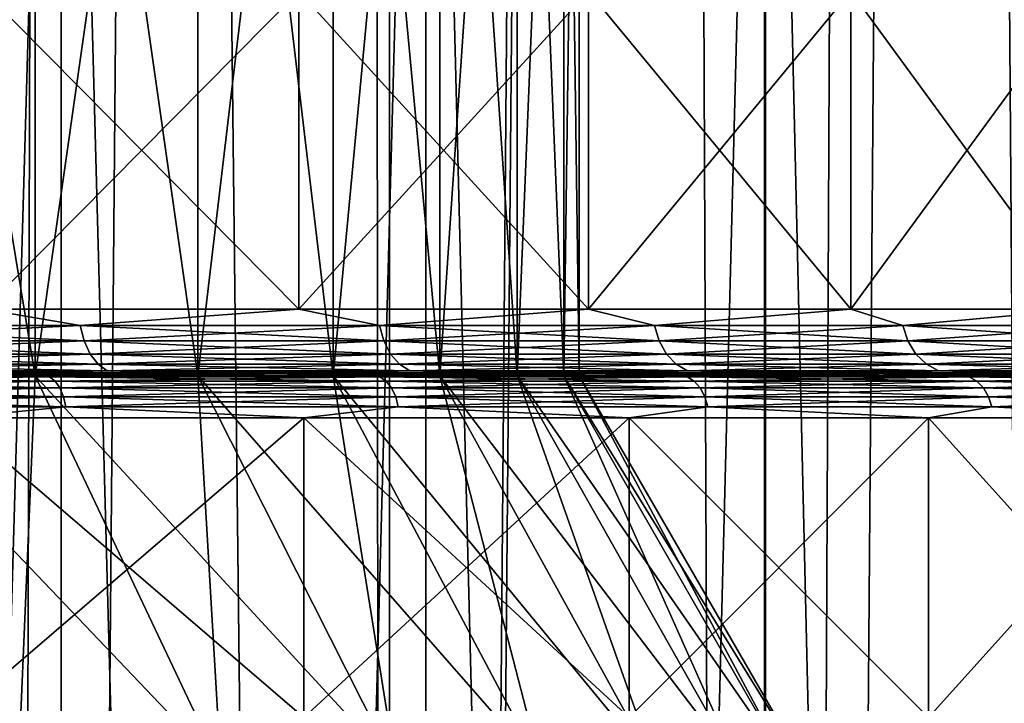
# Model space of a CAD drawing. Header units: metres. Extents: x -24 to 24, y -69 to 184.
# Tile 264 of 656: x 11.62 to 16.25, y -4.84 to -1.63. Entities that reach past the tile are written whole.
import ezdxf

# ---------------------------------------------------------------- set-up
doc = ezdxf.new("R2010")
doc.units = ezdxf.units.M
for name, color, linetype in [('10', 7, 'CONTINUOUS'), ('11', 7, 'CONTINUOUS'), ('110', 7, 'CONTINUOUS'), ('111', 7, 'CONTINUOUS'), ('155', 7, 'CONTINUOUS'), ('157', 7, 'CONTINUOUS'), ('16', 7, 'CONTINUOUS'), ('17', 7, 'CONTINUOUS'), ('20', 7, 'CONTINUOUS'), ('22', 7, 'CONTINUOUS'), ('367', 7, 'CONTINUOUS'), ('369', 7, 'CONTINUOUS'), ('3982', 7, 'CONTINUOUS'), ('3985', 7, 'CONTINUOUS'), ('560', 2, 'CONTINUOUS'), ('569', 2, 'CONTINUOUS'), ('64', 7, 'CONTINUOUS'), ('65', 7, 'CONTINUOUS')]:
    doc.layers.add(name, color=color, linetype=linetype)

msp = doc.modelspace()

# ---------------------------------------------------------------- linework, layer by layer
at = {"layer": '10'}
for points in [[(11.695879, 2.054249, 8.140572), (10.812327, -3.3, 9.282031), (10.812303, 2.054249, 9.282058)], [(11.695898, -3.3, 8.140545), (10.812327, -3.3, 9.282031), (11.695879, 2.054249, 8.140572)], [(12.459439, 2.054249, 6.915553), (11.695898, -3.3, 8.140545), (11.695879, 2.054249, 8.140572)], [(12.459392, -3.3, 6.915639), (11.695898, -3.3, 8.140545), (12.459439, 2.054249, 6.915553)], [(13.095149, 2.054249, 5.619571), (12.459392, -3.3, 6.915639), (12.459439, 2.054249, 6.915553)], [(13.095232, -3.3, 5.619378), (12.459392, -3.3, 6.915639), (13.095149, 2.054249, 5.619571)], [(13.596484, 2.054249, 4.265925), (13.095232, -3.3, 5.619378), (13.095149, 2.054249, 5.619571)], [(13.5964, -3.3, 4.266194), (13.095232, -3.3, 5.619378), (13.596484, 2.054249, 4.265925)], [(13.958302, 2.054249, 2.868504), (13.5964, -3.3, 4.266194), (13.596484, 2.054249, 4.265925)], [(13.958352, -3.3, 2.868259), (13.5964, -3.3, 4.266194), (13.958302, 2.054249, 2.868504)], [(14.176888, 2.054249, 1.441649), (13.958352, -3.3, 2.868259), (13.958302, 2.054249, 2.868504)], [(14.176874, -3.3, 1.441784), (13.958352, -3.3, 2.868259), (14.176888, 2.054249, 1.441649)], [(14.25, 2.054249), (14.176874, -3.3, 1.441784), (14.176888, 2.054249, 1.441649)], [(14.25, -3.3), (14.176874, -3.3, 1.441784), (14.25, 2.054249)]]:
    msp.add_3dface(points, dxfattribs=at)
at = {"layer": '11'}
for points in [[(11.695898, -3.3, -8.140545), (10.812303, 2.054249, -9.282058), (10.812327, -3.3, -9.282031)], [(11.695879, 2.054249, -8.140572), (10.812303, 2.054249, -9.282058), (11.695898, -3.3, -8.140545)], [(12.459392, -3.3, -6.915639), (11.695879, 2.054249, -8.140572), (11.695898, -3.3, -8.140545)], [(12.459439, 2.054249, -6.915553), (11.695879, 2.054249, -8.140572), (12.459392, -3.3, -6.915639)], [(13.095232, -3.3, -5.619378), (12.459439, 2.054249, -6.915553), (12.459392, -3.3, -6.915639)], [(13.095149, 2.054249, -5.619571), (12.459439, 2.054249, -6.915553), (13.095232, -3.3, -5.619378)], [(13.5964, -3.3, -4.266194), (13.095149, 2.054249, -5.619571), (13.095232, -3.3, -5.619378)], [(13.596484, 2.054249, -4.265925), (13.095149, 2.054249, -5.619571), (13.5964, -3.3, -4.266194)], [(13.958352, -3.3, -2.868259), (13.596484, 2.054249, -4.265925), (13.5964, -3.3, -4.266194)], [(13.958302, 2.054249, -2.868504), (13.596484, 2.054249, -4.265925), (13.958352, -3.3, -2.868259)], [(14.176874, -3.3, -1.441784), (13.958302, 2.054249, -2.868504), (13.958352, -3.3, -2.868259)], [(14.176888, 2.054249, -1.441649), (13.958302, 2.054249, -2.868504), (14.176874, -3.3, -1.441784)], [(14.25, -3.3), (14.176888, 2.054249, -1.441649), (14.176874, -3.3, -1.441784)], [(14.25, -3.3), (14.25, 2.054249), (14.176888, 2.054249, -1.441649)]]:
    msp.add_3dface(points, dxfattribs=at)
at = {"layer": '110'}
for points in [[(11.213924, -3.29827, -18.111109), (11.763285, -3.305403, -17.820615), (10.118502, -3.305403, -18.803327)], [(11.763285, -3.305403, -17.820615), (10.141202, -3.325563, -18.845511), (10.118502, -3.305403, -18.803327)], [(11.789675, -3.325563, -17.860595), (10.141202, -3.325563, -18.845511), (11.763285, -3.305403, -17.820615)], [(11.789675, -3.325563, -17.860595), (10.160675, -3.357385, -18.881697), (10.141202, -3.325563, -18.845511)], [(11.812313, -3.357385, -17.894889), (10.160675, -3.357385, -18.881697), (11.789675, -3.325563, -17.860595)], [(11.213924, -3.29827, -18.111109), (12.83717, -3.29827, -16.999159), (11.763285, -3.305403, -17.820615)], [(12.83717, -3.29827, -16.999159), (13.313357, -3.305403, -16.694421), (11.763285, -3.305403, -17.820615)], [(13.313357, -3.305403, -16.694421), (11.789675, -3.325563, -17.860595), (11.763285, -3.305403, -17.820615)], [(13.343225, -3.325563, -16.731875), (11.789675, -3.325563, -17.860595), (13.313357, -3.305403, -16.694421)], [(13.343225, -3.325563, -16.731875), (11.812313, -3.357385, -17.894889), (11.789675, -3.325563, -17.860595)], [(13.368846, -3.357385, -16.764002), (11.812313, -3.357385, -17.894889), (13.343225, -3.325563, -16.731875)], [(12.83717, -3.29827, -16.999159), (14.350893, -3.29827, -15.74218), (13.313357, -3.305403, -16.694421)], [(14.350893, -3.29827, -15.74218), (14.756238, -3.305403, -15.433815), (13.313357, -3.305403, -16.694421)], [(14.756238, -3.305403, -15.433815), (13.343225, -3.325563, -16.731875), (13.313357, -3.305403, -16.694421)], [(14.789343, -3.325563, -15.46844), (13.343225, -3.325563, -16.731875), (14.756238, -3.305403, -15.433815)], [(14.789343, -3.325563, -15.46844), (13.368846, -3.357385, -16.764002), (13.343225, -3.325563, -16.731875)], [(14.81774, -3.357385, -15.498141), (13.368846, -3.357385, -16.764002), (14.789343, -3.325563, -15.46844)], [(14.350893, -3.29827, -15.74218), (15.742179, -3.29827, -14.350894), (14.756238, -3.305403, -15.433815)], [(15.742179, -3.29827, -14.350894), (16.08031, -3.305403, -14.048944), (14.756238, -3.305403, -15.433815)], [(16.08031, -3.305403, -14.048944), (14.789343, -3.325563, -15.46844), (14.756238, -3.305403, -15.433815)], [(16.116385, -3.325563, -14.080462), (14.789343, -3.325563, -15.46844), (16.08031, -3.305403, -14.048944)], [(16.116385, -3.325563, -14.080462), (14.81774, -3.357385, -15.498141), (14.789343, -3.325563, -15.46844)], [(16.147331, -3.357385, -14.107498), (14.81774, -3.357385, -15.498141), (16.116385, -3.325563, -14.080462)], [(15.742179, -3.29827, -14.350894), (16.999159, -3.29827, -12.83717), (16.08031, -3.305403, -14.048944)], [(16.999159, -3.29827, -12.83717), (17.274913, -3.305403, -12.550959), (16.08031, -3.305403, -14.048944)], [(17.274913, -3.305403, -12.550959), (16.116385, -3.325563, -14.080462), (16.08031, -3.305403, -14.048944)], [(17.313668, -3.325563, -12.579116), (16.116385, -3.325563, -14.080462), (17.274913, -3.305403, -12.550959)], [(17.313668, -3.325563, -12.579116), (16.147331, -3.357385, -14.107498), (16.116385, -3.325563, -14.080462)], [(17.346913, -3.357385, -12.60327), (16.147331, -3.357385, -14.107498), (17.313668, -3.325563, -12.579116)], [(11.812313, -3.357385, -17.894889), (10.175604, -3.398721, -18.909441), (10.160675, -3.357385, -18.881697)], [(11.829669, -3.398721, -17.921183), (10.175604, -3.398721, -18.909441), (11.812313, -3.357385, -17.894889)], [(13.368846, -3.357385, -16.764002), (11.829669, -3.398721, -17.921183), (11.812313, -3.357385, -17.894889)], [(13.388489, -3.398721, -16.788634), (11.829669, -3.398721, -17.921183), (13.368846, -3.357385, -16.764002)], [(14.81774, -3.357385, -15.498141), (13.388489, -3.398721, -16.788634), (13.368846, -3.357385, -16.764002)], [(14.839513, -3.398721, -15.520913), (13.388489, -3.398721, -16.788634), (14.81774, -3.357385, -15.498141)], [(16.147331, -3.357385, -14.107498), (14.839513, -3.398721, -15.520913), (14.81774, -3.357385, -15.498141)], [(16.171057, -3.398721, -14.128227), (14.839513, -3.398721, -15.520913), (16.147331, -3.357385, -14.107498)], [(17.346913, -3.357385, -12.60327), (16.171057, -3.398721, -14.128227), (16.147331, -3.357385, -14.107498)], [(17.372402, -3.398721, -12.621789), (16.171057, -3.398721, -14.128227), (17.346913, -3.357385, -12.60327)], [(11.829669, -3.398721, -17.921183), (10.184982, -3.446779, -18.926869), (10.175604, -3.398721, -18.909441)], [(11.840572, -3.446779, -17.9377), (10.184982, -3.446779, -18.926869), (11.829669, -3.398721, -17.921183)], [(13.388489, -3.398721, -16.788634), (11.840572, -3.446779, -17.9377), (11.829669, -3.398721, -17.921183)], [(13.400829, -3.446779, -16.804108), (11.840572, -3.446779, -17.9377), (13.388489, -3.398721, -16.788634)], [(14.839513, -3.398721, -15.520913), (13.400829, -3.446779, -16.804108), (13.388489, -3.398721, -16.788634)], [(14.853189, -3.446779, -15.535218), (13.400829, -3.446779, -16.804108), (14.839513, -3.398721, -15.520913)], [(16.171057, -3.398721, -14.128227), (14.853189, -3.446779, -15.535218), (14.839513, -3.398721, -15.520913)], [(16.185961, -3.446779, -14.141248), (14.853189, -3.446779, -15.535218), (16.171057, -3.398721, -14.128227)], [(17.372402, -3.398721, -12.621789), (16.185961, -3.446779, -14.141248), (16.171057, -3.398721, -14.128227)], [(17.388413, -3.446779, -12.633421), (16.185961, -3.446779, -14.141248), (17.372402, -3.398721, -12.621789)], [(11.840572, -3.446779, -17.9377), (11.318285, -3.498262, -18.279673), (10.184982, -3.446779, -18.926869)], [(12.956636, -3.498262, -17.157377), (11.318285, -3.498262, -18.279673), (11.840572, -3.446779, -17.9377)], [(13.400829, -3.446779, -16.804108), (12.956636, -3.498262, -17.157377), (11.840572, -3.446779, -17.9377)], [(14.484446, -3.498262, -15.888702), (12.956636, -3.498262, -17.157377), (13.400829, -3.446779, -16.804108)], [(14.853189, -3.446779, -15.535218), (14.484446, -3.498262, -15.888702), (13.400829, -3.446779, -16.804108)], [(15.88868, -3.498262, -14.484469), (14.484446, -3.498262, -15.888702), (14.853189, -3.446779, -15.535218)], [(16.185961, -3.446779, -14.141248), (15.88868, -3.498262, -14.484469), (14.853189, -3.446779, -15.535218)], [(17.157359, -3.498262, -12.95666), (15.88868, -3.498262, -14.484469), (16.185961, -3.446779, -14.141248)], [(17.388413, -3.446779, -12.633421), (17.157359, -3.498262, -12.95666), (16.185961, -3.446779, -14.141248)]]:
    msp.add_3dface(points, dxfattribs=at)
at = {"layer": '111'}
for points in [[(11.213926, -3.29827, 18.111107), (10.118502, -3.305403, 18.803327), (11.763285, -3.305403, 17.820615)], [(10.118502, -3.305403, 18.803327), (11.789675, -3.325563, 17.860595), (11.763285, -3.305403, 17.820615)], [(10.141202, -3.325563, 18.845511), (11.789675, -3.325563, 17.860595), (10.118502, -3.305403, 18.803327)], [(10.141202, -3.325563, 18.845511), (11.812313, -3.357385, 17.894889), (11.789675, -3.325563, 17.860595)], [(10.160675, -3.357385, 18.881697), (11.812313, -3.357385, 17.894889), (10.141202, -3.325563, 18.845511)], [(12.83717, -3.29827, 16.999159), (11.213926, -3.29827, 18.111107), (11.763285, -3.305403, 17.820615)], [(12.83717, -3.29827, 16.999159), (11.763285, -3.305403, 17.820615), (13.313357, -3.305403, 16.694421)], [(11.763285, -3.305403, 17.820615), (13.343225, -3.325563, 16.731875), (13.313357, -3.305403, 16.694421)], [(11.789675, -3.325563, 17.860595), (13.343225, -3.325563, 16.731875), (11.763285, -3.305403, 17.820615)], [(11.789675, -3.325563, 17.860595), (13.368846, -3.357385, 16.764002), (13.343225, -3.325563, 16.731875)], [(11.812313, -3.357385, 17.894889), (13.368846, -3.357385, 16.764002), (11.789675, -3.325563, 17.860595)], [(14.350889, -3.29827, 15.742183), (12.83717, -3.29827, 16.999159), (13.313357, -3.305403, 16.694421)], [(14.350889, -3.29827, 15.742183), (13.313357, -3.305403, 16.694421), (14.756238, -3.305403, 15.433815)], [(13.313357, -3.305403, 16.694421), (14.789343, -3.325563, 15.46844), (14.756238, -3.305403, 15.433815)], [(13.343225, -3.325563, 16.731875), (14.789343, -3.325563, 15.46844), (13.313357, -3.305403, 16.694421)], [(13.343225, -3.325563, 16.731875), (14.81774, -3.357385, 15.498141), (14.789343, -3.325563, 15.46844)], [(13.368846, -3.357385, 16.764002), (14.81774, -3.357385, 15.498141), (13.343225, -3.325563, 16.731875)], [(15.742178, -3.29827, 14.350895), (14.350889, -3.29827, 15.742183), (14.756238, -3.305403, 15.433815)], [(15.742178, -3.29827, 14.350895), (14.756238, -3.305403, 15.433815), (16.08031, -3.305403, 14.048944)], [(14.756238, -3.305403, 15.433815), (16.116385, -3.325563, 14.080462), (16.08031, -3.305403, 14.048944)], [(14.789343, -3.325563, 15.46844), (16.116385, -3.325563, 14.080462), (14.756238, -3.305403, 15.433815)], [(14.789343, -3.325563, 15.46844), (16.147331, -3.357385, 14.107498), (16.116385, -3.325563, 14.080462)], [(14.81774, -3.357385, 15.498141), (16.147331, -3.357385, 14.107498), (14.789343, -3.325563, 15.46844)], [(16.999163, -3.29827, 12.837166), (15.742178, -3.29827, 14.350895), (16.08031, -3.305403, 14.048944)], [(16.999163, -3.29827, 12.837166), (16.08031, -3.305403, 14.048944), (17.274913, -3.305403, 12.550959)], [(16.08031, -3.305403, 14.048944), (17.313668, -3.325563, 12.579116), (17.274913, -3.305403, 12.550959)], [(16.116385, -3.325563, 14.080462), (17.313668, -3.325563, 12.579116), (16.08031, -3.305403, 14.048944)], [(16.116385, -3.325563, 14.080462), (17.346913, -3.357385, 12.60327), (17.313668, -3.325563, 12.579116)], [(16.147331, -3.357385, 14.107498), (17.346913, -3.357385, 12.60327), (16.116385, -3.325563, 14.080462)], [(10.160675, -3.357385, 18.881697), (11.829669, -3.398721, 17.921183), (11.812313, -3.357385, 17.894889)], [(10.175604, -3.398721, 18.909441), (11.829669, -3.398721, 17.921183), (10.160675, -3.357385, 18.881697)], [(11.812313, -3.357385, 17.894889), (13.388489, -3.398721, 16.788634), (13.368846, -3.357385, 16.764002)], [(11.829669, -3.398721, 17.921183), (13.388489, -3.398721, 16.788634), (11.812313, -3.357385, 17.894889)], [(13.368846, -3.357385, 16.764002), (14.839513, -3.398721, 15.520913), (14.81774, -3.357385, 15.498141)], [(13.388489, -3.398721, 16.788634), (14.839513, -3.398721, 15.520913), (13.368846, -3.357385, 16.764002)], [(14.81774, -3.357385, 15.498141), (16.171057, -3.398721, 14.128227), (16.147331, -3.357385, 14.107498)], [(14.839513, -3.398721, 15.520913), (16.171057, -3.398721, 14.128227), (14.81774, -3.357385, 15.498141)], [(16.147331, -3.357385, 14.107498), (17.372402, -3.398721, 12.621789), (17.346913, -3.357385, 12.60327)], [(16.171057, -3.398721, 14.128227), (17.372402, -3.398721, 12.621789), (16.147331, -3.357385, 14.107498)], [(10.175604, -3.398721, 18.909441), (11.840572, -3.446779, 17.9377), (11.829669, -3.398721, 17.921183)], [(10.184982, -3.446779, 18.926869), (11.840572, -3.446779, 17.9377), (10.175604, -3.398721, 18.909441)], [(11.829669, -3.398721, 17.921183), (13.400829, -3.446779, 16.804108), (13.388489, -3.398721, 16.788634)], [(11.840572, -3.446779, 17.9377), (13.400829, -3.446779, 16.804108), (11.829669, -3.398721, 17.921183)], [(13.388489, -3.398721, 16.788634), (14.853189, -3.446779, 15.535218), (14.839513, -3.398721, 15.520913)], [(13.400829, -3.446779, 16.804108), (14.853189, -3.446779, 15.535218), (13.388489, -3.398721, 16.788634)], [(14.839513, -3.398721, 15.520913), (16.185961, -3.446779, 14.141248), (16.171057, -3.398721, 14.128227)], [(14.853189, -3.446779, 15.535218), (16.185961, -3.446779, 14.141248), (14.839513, -3.398721, 15.520913)], [(16.171057, -3.398721, 14.128227), (17.388413, -3.446779, 12.633421), (17.372402, -3.398721, 12.621789)], [(16.185961, -3.446779, 14.141248), (17.388413, -3.446779, 12.633421), (16.171057, -3.398721, 14.128227)], [(10.184982, -3.446779, 18.926869), (11.318277, -3.498262, 18.279677), (11.840572, -3.446779, 17.9377)], [(11.318277, -3.498262, 18.279677), (12.956626, -3.498262, 17.157384), (11.840572, -3.446779, 17.9377)], [(11.840572, -3.446779, 17.9377), (12.956626, -3.498262, 17.157384), (13.400829, -3.446779, 16.804108)], [(12.956626, -3.498262, 17.157384), (14.484434, -3.498262, 15.888712), (13.400829, -3.446779, 16.804108)], [(13.400829, -3.446779, 16.804108), (14.484434, -3.498262, 15.888712), (14.853189, -3.446779, 15.535218)], [(14.484434, -3.498262, 15.888712), (15.888674, -3.498262, 14.484476), (14.853189, -3.446779, 15.535218)], [(14.853189, -3.446779, 15.535218), (15.888674, -3.498262, 14.484476), (16.185961, -3.446779, 14.141248)], [(15.888674, -3.498262, 14.484476), (17.157355, -3.498262, 12.956665), (16.185961, -3.446779, 14.141248)], [(16.185961, -3.446779, 14.141248), (17.157355, -3.498262, 12.956665), (17.388413, -3.446779, 12.633421)]]:
    msp.add_3dface(points, dxfattribs=at)
at = {"layer": '155'}
for points in [[(10.812327, -3.3, 9.282031), (11.695898, -3.3, 8.140545), (11.618559, -5.140339, 9.974084)], [(11.695898, -3.3, 8.140545), (12.567967, -5.140339, 8.747542), (11.618559, -5.140339, 9.974084)], [(11.695898, -3.3, 8.140545), (12.459392, -3.3, 6.915639), (12.567967, -5.140339, 8.747542)], [(12.459392, -3.3, 6.915639), (13.388393, -5.140339, 7.431299), (12.567967, -5.140339, 8.747542)], [(12.459392, -3.3, 6.915639), (13.095232, -3.3, 5.619378), (13.388393, -5.140339, 7.431299)], [(13.095232, -3.3, 5.619378), (14.071649, -5.140339, 6.038374), (13.388393, -5.140339, 7.431299)], [(13.095232, -3.3, 5.619378), (13.5964, -3.3, 4.266194), (14.071649, -5.140339, 6.038374)], [(13.5964, -3.3, 4.266194), (14.610181, -5.140339, 4.584308), (14.071649, -5.140339, 6.038374)], [(13.5964, -3.3, 4.266194), (13.958352, -3.3, 2.868259), (14.610181, -5.140339, 4.584308)], [(13.958352, -3.3, 2.868259), (14.999131, -5.140339, 3.082102), (14.610181, -5.140339, 4.584308)], [(13.958352, -3.3, 2.868259), (14.176874, -3.3, 1.441784), (14.999131, -5.140339, 3.082102)], [(14.176874, -3.3, 1.441784), (15.233942, -5.140339, 1.549284), (14.999131, -5.140339, 3.082102)], [(14.176874, -3.3, 1.441784), (14.25, -3.3), (15.233942, -5.140339, 1.549284)], [(14.25, -3.3), (15.31252, -5.140339), (15.233942, -5.140339, 1.549284)]]:
    msp.add_3dface(points, dxfattribs=at)
at = {"layer": '157'}
for points in [[(10.812327, -3.3, -9.282031), (11.618559, -5.140339, -9.974084), (12.567967, -5.140339, -8.747542)], [(11.695898, -3.3, -8.140545), (10.812327, -3.3, -9.282031), (12.567967, -5.140339, -8.747542)], [(11.695898, -3.3, -8.140545), (12.567967, -5.140339, -8.747542), (13.388393, -5.140339, -7.431299)], [(12.459392, -3.3, -6.915639), (11.695898, -3.3, -8.140545), (13.388393, -5.140339, -7.431299)], [(12.459392, -3.3, -6.915639), (13.388393, -5.140339, -7.431299), (14.071649, -5.140339, -6.038374)], [(13.095232, -3.3, -5.619378), (12.459392, -3.3, -6.915639), (14.071649, -5.140339, -6.038374)], [(13.095232, -3.3, -5.619378), (14.071649, -5.140339, -6.038374), (14.610181, -5.140339, -4.584308)], [(13.5964, -3.3, -4.266194), (13.095232, -3.3, -5.619378), (14.610181, -5.140339, -4.584308)], [(13.5964, -3.3, -4.266194), (14.610181, -5.140339, -4.584308), (14.999131, -5.140339, -3.082102)], [(13.958352, -3.3, -2.868259), (13.5964, -3.3, -4.266194), (14.999131, -5.140339, -3.082102)], [(13.958352, -3.3, -2.868259), (14.999131, -5.140339, -3.082102), (15.233942, -5.140339, -1.549284)], [(14.176874, -3.3, -1.441784), (13.958352, -3.3, -2.868259), (15.233942, -5.140339, -1.549284)], [(15.31252, -5.140339), (14.176874, -3.3, -1.441784), (15.233942, -5.140339, -1.549284)], [(14.25, -3.3), (14.176874, -3.3, -1.441784), (15.31252, -5.140339)]]:
    msp.add_3dface(points, dxfattribs=at)
at = {"layer": '16'}
for points in [[(11.456125, -2.987335, -16.087874), (12.933509, -1.495656, -14.926046), (12.9335, -2.987335, -14.926053)], [(11.456135, -1.495656, -16.087867), (12.933509, -1.495656, -14.926046), (11.456125, -2.987335, -16.087874)], [(12.9335, -2.987335, -14.926053), (14.293755, -1.495656, -13.629052), (14.293748, -2.987335, -13.629059)], [(12.933509, -1.495656, -14.926046), (14.293755, -1.495656, -13.629052), (12.9335, -2.987335, -14.926053)], [(14.293748, -2.987335, -13.629059), (15.524555, -1.495656, -12.208631), (15.52455, -2.987335, -12.208638)], [(14.293755, -1.495656, -13.629052), (15.524555, -1.495656, -12.208631), (14.293748, -2.987335, -13.629059)], [(15.52455, -2.987335, -12.208638), (16.614762, -1.495656, -10.677649), (16.614758, -2.987335, -10.677655)], [(15.524555, -1.495656, -12.208631), (16.614762, -1.495656, -10.677649), (15.52455, -2.987335, -12.208638)]]:
    msp.add_3dface(points, dxfattribs=at)
at = {"layer": '17'}
for points in [[(12.9335, -2.987335, 14.926053), (11.456108, -1.495656, 16.087886), (11.456125, -2.987335, 16.087874)], [(12.933481, -1.495656, 14.92607), (11.456108, -1.495656, 16.087886), (12.9335, -2.987335, 14.926053)], [(14.293748, -2.987335, 13.629059), (12.933481, -1.495656, 14.92607), (12.9335, -2.987335, 14.926053)], [(14.293732, -1.495656, 13.629076), (12.933481, -1.495656, 14.92607), (14.293748, -2.987335, 13.629059)], [(15.52455, -2.987335, 12.208638), (14.293732, -1.495656, 13.629076), (14.293748, -2.987335, 13.629059)], [(15.524549, -1.495656, 12.20864), (14.293732, -1.495656, 13.629076), (15.52455, -2.987335, 12.208638)], [(16.614758, -2.987335, 10.677655), (15.524549, -1.495656, 12.20864), (15.52455, -2.987335, 12.208638)], [(16.61477, -1.495656, 10.677637), (15.524549, -1.495656, 12.20864), (16.614758, -2.987335, 10.677655)]]:
    msp.add_3dface(points, dxfattribs=at)
at = {"layer": '20'}
for points in [[(11.628654, -3.287323, -16.330093), (11.213924, -3.29827, -18.111109), (10.838463, -3.287323, -16.864912)], [(12.83717, -3.29827, -16.999159), (11.213924, -3.29827, -18.111109), (11.628654, -3.287323, -16.330093)], [(12.392501, -3.287323, -15.758282), (12.83717, -3.29827, -16.999159), (11.628654, -3.287323, -16.330093)], [(13.128275, -3.287323, -15.150773), (12.83717, -3.29827, -16.999159), (12.392501, -3.287323, -15.758282)], [(14.350893, -3.29827, -15.74218), (12.83717, -3.29827, -16.999159), (13.128275, -3.287323, -15.150773)], [(13.834309, -3.287323, -14.508943), (14.350893, -3.29827, -15.74218), (13.128275, -3.287323, -15.150773)], [(14.509006, -3.287323, -13.834242), (14.350893, -3.29827, -15.74218), (13.834309, -3.287323, -14.508943)], [(15.742179, -3.29827, -14.350894), (14.350893, -3.29827, -15.74218), (14.509006, -3.287323, -13.834242)], [(15.150837, -3.287323, -13.128202), (15.742179, -3.29827, -14.350894), (14.509006, -3.287323, -13.834242)], [(15.758344, -3.287323, -12.392421), (15.742179, -3.29827, -14.350894), (15.150837, -3.287323, -13.128202)], [(16.999159, -3.29827, -12.83717), (15.742179, -3.29827, -14.350894), (15.758344, -3.287323, -12.392421)], [(16.330152, -3.287323, -11.628571), (16.999159, -3.29827, -12.83717), (15.758344, -3.287323, -12.392421)]]:
    msp.add_3dface(points, dxfattribs=at)
at = {"layer": '22'}
for points in [[(10.838464, -3.287323, 16.864911), (12.83717, -3.29827, 16.999159), (11.628654, -3.287323, 16.330093)], [(11.213926, -3.29827, 18.111107), (12.83717, -3.29827, 16.999159), (10.838464, -3.287323, 16.864911)], [(11.628654, -3.287323, 16.330093), (12.83717, -3.29827, 16.999159), (12.392501, -3.287323, 15.758282)], [(12.392501, -3.287323, 15.758282), (14.350889, -3.29827, 15.742183), (13.128275, -3.287323, 15.150773)], [(12.83717, -3.29827, 16.999159), (14.350889, -3.29827, 15.742183), (12.392501, -3.287323, 15.758282)], [(13.128275, -3.287323, 15.150773), (14.350889, -3.29827, 15.742183), (13.834309, -3.287323, 14.508942)], [(13.834309, -3.287323, 14.508942), (15.742178, -3.29827, 14.350895), (14.509006, -3.287323, 13.834242)], [(14.350889, -3.29827, 15.742183), (15.742178, -3.29827, 14.350895), (13.834309, -3.287323, 14.508942)], [(14.509006, -3.287323, 13.834242), (15.742178, -3.29827, 14.350895), (15.150837, -3.287323, 13.128201)], [(15.150837, -3.287323, 13.128201), (16.999163, -3.29827, 12.837166), (15.758345, -3.287323, 12.392421)], [(15.742178, -3.29827, 14.350895), (16.999163, -3.29827, 12.837166), (15.150837, -3.287323, 13.128201)], [(15.758345, -3.287323, 12.392421), (16.999163, -3.29827, 12.837166), (16.330152, -3.287323, 11.62857)]]:
    msp.add_3dface(points, dxfattribs=at)
at = {"layer": '367'}
for points in [[(13.359252, 145.2, -20.238401), (11.491315, -68.3, -21.354442), (11.491315, 145.2, -21.354442)], [(13.359252, -68.3, -20.238401), (11.491315, -68.3, -21.354442), (13.359252, 145.2, -20.238401)], [(15.119628, 145.2, -18.959413), (13.359252, -68.3, -20.238401), (13.359252, 145.2, -20.238401)], [(15.119628, -68.3, -18.959413), (13.359252, -68.3, -20.238401), (15.119628, 145.2, -18.959413)], [(16.758269, 145.2, -17.527775), (15.119628, -68.3, -18.959413), (15.119628, 145.2, -18.959413)], [(16.758269, -68.3, -17.527775), (15.119628, -68.3, -18.959413), (16.758269, 145.2, -17.527775)]]:
    msp.add_3dface(points, dxfattribs=at)
at = {"layer": '369'}
for points in [[(15.75032, 69.513851, 18.438815), (16.758269, -68.3, 17.527775), (16.877375, 70.528136, 17.413119)], [(14.535493, 68.627185, 19.410872), (15.119628, -68.3, 18.959413), (15.75032, 69.513851, 18.438815)], [(15.119628, -68.3, 18.959413), (16.758269, -68.3, 17.527775), (15.75032, 69.513851, 18.438815)], [(13.242505, 67.863377, 20.314984), (13.359252, -68.3, 20.238401), (14.535493, 68.627185, 19.410872)], [(13.359252, -68.3, 20.238401), (15.119628, -68.3, 18.959413), (14.535493, 68.627185, 19.410872)], [(11.855914, 67.204117, 21.154191), (13.359252, -68.3, 20.238401), (13.242505, 67.863377, 20.314984)], [(11.121725, 66.909234, 21.54924), (11.491315, -68.3, 21.354442), (11.855914, 67.204117, 21.154191)], [(11.491315, -68.3, 21.354442), (13.359252, -68.3, 20.238401), (11.855914, 67.204117, 21.154191)]]:
    msp.add_3dface(points, dxfattribs=at)
at = {"layer": '3982'}
for points in [[(11.318277, -3.498262, 18.279677), (11.318277, -4.903461, 18.279677), (12.956627, -4.903461, 17.157384)], [(12.956626, -3.498262, 17.157384), (11.318277, -3.498262, 18.279677), (12.956627, -4.903461, 17.157384)], [(12.956626, -3.498262, 17.157384), (12.956627, -4.903461, 17.157384), (14.484434, -4.903461, 15.888712)], [(14.484434, -3.498262, 15.888712), (12.956626, -3.498262, 17.157384), (14.484434, -4.903461, 15.888712)], [(14.484434, -3.498262, 15.888712), (14.484434, -4.903461, 15.888712), (15.888674, -4.903461, 14.484476)], [(15.888674, -3.498262, 14.484476), (14.484434, -3.498262, 15.888712), (15.888674, -4.903461, 14.484476)], [(15.888674, -3.498262, 14.484476), (15.888674, -4.903461, 14.484476), (17.157355, -4.903461, 12.956665)], [(17.157355, -3.498262, 12.956665), (15.888674, -3.498262, 14.484476), (17.157355, -4.903461, 12.956665)]]:
    msp.add_3dface(points, dxfattribs=at)
at = {"layer": '3985'}
for points in [[(12.956636, -3.498262, -17.157377), (12.956636, -4.903461, -17.157377), (11.318285, -4.903461, -18.279673)], [(11.318285, -3.498262, -18.279673), (12.956636, -3.498262, -17.157377), (11.318285, -4.903461, -18.279673)], [(14.484446, -3.498262, -15.888702), (14.484445, -4.903461, -15.888702), (12.956636, -4.903461, -17.157377)], [(12.956636, -3.498262, -17.157377), (14.484446, -3.498262, -15.888702), (12.956636, -4.903461, -17.157377)], [(15.88868, -3.498262, -14.484469), (15.88868, -4.903461, -14.484469), (14.484445, -4.903461, -15.888702)], [(14.484446, -3.498262, -15.888702), (15.88868, -3.498262, -14.484469), (14.484445, -4.903461, -15.888702)], [(17.157359, -3.498262, -12.95666), (17.157359, -4.903461, -12.956659), (15.88868, -4.903461, -14.484469)], [(15.88868, -3.498262, -14.484469), (17.157359, -3.498262, -12.95666), (15.88868, -4.903461, -14.484469)]]:
    msp.add_3dface(points, dxfattribs=at)
at = {"layer": '560'}
for points in [[(11.81842, -59.3, -19.087365), (10.006733, 3.7, -20.096462), (10.006744, -59.3, -20.096457)], [(11.818416, 3.7, -19.087366), (10.006733, 3.7, -20.096462), (11.81842, -59.3, -19.087365)], [(13.529218, -59.3, -17.915434), (11.818416, 3.7, -19.087366), (11.81842, -59.3, -19.087365)], [(13.529229, 3.7, -17.915425), (11.818416, 3.7, -19.087366), (13.529218, -59.3, -17.915434)], [(15.12452, -59.3, -16.590701), (13.529229, 3.7, -17.915425), (13.529218, -59.3, -17.915434)], [(15.124513, 3.7, -16.590709), (13.529229, 3.7, -17.915425), (15.12452, -59.3, -16.590701)], [(16.590719, -59.3, -15.124499), (15.124513, 3.7, -16.590709), (15.12452, -59.3, -16.590701)], [(16.590716, 3.7, -15.124505), (15.124513, 3.7, -16.590709), (16.590719, -59.3, -15.124499)]]:
    msp.add_3dface(points, dxfattribs=at)
at = {"layer": '569'}
for points in [[(10.006744, -59.3, 20.096457), (10.006733, 3.7, 20.096462), (11.818416, 3.7, 19.087366)], [(11.81842, -59.3, 19.087365), (10.006744, -59.3, 20.096457), (11.818416, 3.7, 19.087366)], [(11.81842, -59.3, 19.087365), (11.818416, 3.7, 19.087366), (13.529229, 3.7, 17.915425)], [(13.529218, -59.3, 17.915434), (11.81842, -59.3, 19.087365), (13.529229, 3.7, 17.915425)], [(13.529218, -59.3, 17.915434), (13.529229, 3.7, 17.915425), (15.124513, 3.7, 16.590709)], [(15.12452, -59.3, 16.590701), (13.529218, -59.3, 17.915434), (15.124513, 3.7, 16.590709)], [(15.12452, -59.3, 16.590701), (15.124513, 3.7, 16.590709), (16.590716, 3.7, 15.124505)], [(16.590719, -59.3, 15.124499), (15.12452, -59.3, 16.590701), (16.590716, 3.7, 15.124505)]]:
    msp.add_3dface(points, dxfattribs=at)
at = {"layer": '64'}
for points in [[(10.402357, -3.064559, -16.800384), (11.456125, -2.987335, -16.087874), (11.908126, -3.064559, -15.768908)], [(11.456125, -2.987335, -16.087874), (12.9335, -2.987335, -14.926053), (11.908126, -3.064559, -15.768908)], [(11.908126, -3.064559, -15.768908), (12.9335, -2.987335, -14.926053), (13.3123, -3.064559, -14.602897)], [(12.9335, -2.987335, -14.926053), (14.293748, -2.987335, -13.629059), (13.3123, -3.064559, -14.602897)], [(13.3123, -3.064559, -14.602897), (14.293748, -2.987335, -13.629059), (14.602897, -3.064559, -13.3123)], [(14.293748, -2.987335, -13.629059), (15.52455, -2.987335, -12.208638), (14.602897, -3.064559, -13.3123)], [(14.602897, -3.064559, -13.3123), (15.52455, -2.987335, -12.208638), (15.768908, -3.064559, -11.908126)], [(15.52455, -2.987335, -12.208638), (16.614758, -2.987335, -10.677655), (15.768908, -3.064559, -11.908126)], [(15.768908, -3.064559, -11.908126), (16.614758, -2.987335, -10.677655), (16.800384, -3.064559, -10.402357)], [(10.402357, -3.064559, -16.800384), (11.908126, -3.064559, -15.768908), (10.417985, -3.136646, -16.825624)], [(10.417985, -3.136646, -16.825624), (11.908126, -3.064559, -15.768908), (11.926017, -3.136646, -15.792598)], [(11.908126, -3.064559, -15.768908), (13.3123, -3.064559, -14.602897), (11.926017, -3.136646, -15.792598)], [(11.926017, -3.136646, -15.792598), (13.3123, -3.064559, -14.602897), (13.332299, -3.136646, -14.624836)], [(13.3123, -3.064559, -14.602897), (14.602897, -3.064559, -13.3123), (13.332299, -3.136646, -14.624836)], [(13.332299, -3.136646, -14.624836), (14.602897, -3.064559, -13.3123), (14.624836, -3.136646, -13.332299)], [(14.602897, -3.064559, -13.3123), (15.768908, -3.064559, -11.908126), (14.624836, -3.136646, -13.332299)], [(14.624836, -3.136646, -13.332299), (15.768908, -3.064559, -11.908126), (15.792598, -3.136646, -11.926017)], [(15.768908, -3.064559, -11.908126), (16.800384, -3.064559, -10.402357), (15.792598, -3.136646, -11.926017)], [(15.792598, -3.136646, -11.926017), (16.800384, -3.064559, -10.402357), (16.825624, -3.136646, -10.417985)], [(10.417985, -3.136646, -16.825624), (11.926017, -3.136646, -15.792598), (10.442863, -3.19865, -16.865804)], [(10.442863, -3.19865, -16.865804), (11.926017, -3.136646, -15.792598), (11.954496, -3.19865, -15.830311)], [(11.926017, -3.136646, -15.792598), (13.332299, -3.136646, -14.624836), (11.954496, -3.19865, -15.830311)], [(11.954496, -3.19865, -15.830311), (13.332299, -3.136646, -14.624836), (13.364137, -3.19865, -14.65976)], [(13.332299, -3.136646, -14.624836), (14.624836, -3.136646, -13.332299), (13.364137, -3.19865, -14.65976)], [(13.364137, -3.19865, -14.65976), (14.624836, -3.136646, -13.332299), (14.65976, -3.19865, -13.364137)], [(14.624836, -3.136646, -13.332299), (15.792598, -3.136646, -11.926017), (14.65976, -3.19865, -13.364137)], [(14.65976, -3.19865, -13.364137), (15.792598, -3.136646, -11.926017), (15.830311, -3.19865, -11.954496)], [(15.792598, -3.136646, -11.926017), (16.825624, -3.136646, -10.417985), (15.830311, -3.19865, -11.954496)], [(15.830311, -3.19865, -11.954496), (16.825624, -3.136646, -10.417985), (16.865804, -3.19865, -10.442863)], [(10.442863, -3.19865, -16.865804), (11.954496, -3.19865, -15.830311), (10.475312, -3.246383, -16.91821)], [(10.475312, -3.246383, -16.91821), (11.954496, -3.19865, -15.830311), (11.991642, -3.246383, -15.8795)], [(11.954496, -3.19865, -15.830311), (13.364137, -3.19865, -14.65976), (11.991642, -3.246383, -15.8795)], [(11.991642, -3.246383, -15.8795), (13.364137, -3.19865, -14.65976), (13.405663, -3.246383, -14.705312)], [(13.364137, -3.19865, -14.65976), (14.65976, -3.19865, -13.364137), (13.405663, -3.246383, -14.705312)], [(13.405663, -3.246383, -14.705312), (14.65976, -3.19865, -13.364137), (14.705312, -3.246383, -13.405663)], [(14.65976, -3.19865, -13.364137), (15.830311, -3.19865, -11.954496), (14.705312, -3.246383, -13.405663)], [(14.705312, -3.246383, -13.405663), (15.830311, -3.19865, -11.954496), (15.8795, -3.246383, -11.991642)], [(15.830311, -3.19865, -11.954496), (16.865804, -3.19865, -10.442863), (15.8795, -3.246383, -11.991642)], [(15.8795, -3.246383, -11.991642), (16.865804, -3.19865, -10.442863), (16.91821, -3.246383, -10.475312)], [(10.475312, -3.246383, -16.91821), (11.991642, -3.246383, -15.8795), (10.51314, -3.276623, -16.979304)], [(10.51314, -3.276623, -16.979304), (11.991642, -3.246383, -15.8795), (12.034945, -3.276623, -15.936843)], [(10.838463, -3.287323, -16.864912), (10.51314, -3.276623, -16.979304), (12.034945, -3.276623, -15.936843)], [(11.628654, -3.287323, -16.330093), (10.838463, -3.287323, -16.864912), (12.034945, -3.276623, -15.936843)], [(12.392501, -3.287323, -15.758282), (11.628654, -3.287323, -16.330093), (12.034945, -3.276623, -15.936843)], [(11.991642, -3.246383, -15.8795), (13.405663, -3.246383, -14.705312), (12.034945, -3.276623, -15.936843)], [(12.034945, -3.276623, -15.936843), (13.405663, -3.246383, -14.705312), (13.454073, -3.276623, -14.758415)], [(12.392501, -3.287323, -15.758282), (12.034945, -3.276623, -15.936843), (13.454073, -3.276623, -14.758415)], [(13.128275, -3.287323, -15.150773), (12.392501, -3.287323, -15.758282), (13.454073, -3.276623, -14.758415)], [(13.834309, -3.287323, -14.508943), (13.128275, -3.287323, -15.150773), (13.454073, -3.276623, -14.758415)], [(13.405663, -3.246383, -14.705312), (14.705312, -3.246383, -13.405663), (13.454073, -3.276623, -14.758415)], [(13.454073, -3.276623, -14.758415), (14.705312, -3.246383, -13.405663), (14.758415, -3.276623, -13.454073)], [(13.834309, -3.287323, -14.508943), (13.454073, -3.276623, -14.758415), (14.758415, -3.276623, -13.454073)], [(14.509006, -3.287323, -13.834242), (13.834309, -3.287323, -14.508943), (14.758415, -3.276623, -13.454073)], [(15.150837, -3.287323, -13.128202), (14.509006, -3.287323, -13.834242), (14.758415, -3.276623, -13.454073)], [(14.705312, -3.246383, -13.405663), (15.8795, -3.246383, -11.991642), (14.758415, -3.276623, -13.454073)], [(14.758415, -3.276623, -13.454073), (15.8795, -3.246383, -11.991642), (15.936843, -3.276623, -12.034945)], [(15.150837, -3.287323, -13.128202), (14.758415, -3.276623, -13.454073), (15.936843, -3.276623, -12.034945)], [(15.758344, -3.287323, -12.392421), (15.150837, -3.287323, -13.128202), (15.936843, -3.276623, -12.034945)], [(16.330152, -3.287323, -11.628571), (15.758344, -3.287323, -12.392421), (15.936843, -3.276623, -12.034945)], [(15.8795, -3.246383, -11.991642), (16.91821, -3.246383, -10.475312), (15.936843, -3.276623, -12.034945)], [(15.936843, -3.276623, -12.034945), (16.91821, -3.246383, -10.475312), (16.979304, -3.276623, -10.51314)], [(16.330152, -3.287323, -11.628571), (15.936843, -3.276623, -12.034945), (16.979304, -3.276623, -10.51314)]]:
    msp.add_3dface(points, dxfattribs=at)
at = {"layer": '65'}
for points in [[(11.908126, -3.064559, 15.768908), (11.456125, -2.987335, 16.087874), (10.402357, -3.064559, 16.800384)], [(12.9335, -2.987335, 14.926053), (11.456125, -2.987335, 16.087874), (11.908126, -3.064559, 15.768908)], [(13.3123, -3.064559, 14.602897), (12.9335, -2.987335, 14.926053), (11.908126, -3.064559, 15.768908)], [(14.293748, -2.987335, 13.629059), (12.9335, -2.987335, 14.926053), (13.3123, -3.064559, 14.602897)], [(14.602897, -3.064559, 13.3123), (14.293748, -2.987335, 13.629059), (13.3123, -3.064559, 14.602897)], [(15.52455, -2.987335, 12.208638), (14.293748, -2.987335, 13.629059), (14.602897, -3.064559, 13.3123)], [(15.768908, -3.064559, 11.908126), (15.52455, -2.987335, 12.208638), (14.602897, -3.064559, 13.3123)], [(16.614758, -2.987335, 10.677655), (15.52455, -2.987335, 12.208638), (15.768908, -3.064559, 11.908126)], [(16.800384, -3.064559, 10.402357), (16.614758, -2.987335, 10.677655), (15.768908, -3.064559, 11.908126)], [(11.926017, -3.136646, 15.792598), (10.402357, -3.064559, 16.800384), (10.417985, -3.136646, 16.825624)], [(11.908126, -3.064559, 15.768908), (10.402357, -3.064559, 16.800384), (11.926017, -3.136646, 15.792598)], [(13.332299, -3.136646, 14.624836), (11.908126, -3.064559, 15.768908), (11.926017, -3.136646, 15.792598)], [(13.3123, -3.064559, 14.602897), (11.908126, -3.064559, 15.768908), (13.332299, -3.136646, 14.624836)], [(14.624836, -3.136646, 13.332299), (13.3123, -3.064559, 14.602897), (13.332299, -3.136646, 14.624836)], [(14.602897, -3.064559, 13.3123), (13.3123, -3.064559, 14.602897), (14.624836, -3.136646, 13.332299)], [(15.792598, -3.136646, 11.926017), (14.602897, -3.064559, 13.3123), (14.624836, -3.136646, 13.332299)], [(15.768908, -3.064559, 11.908126), (14.602897, -3.064559, 13.3123), (15.792598, -3.136646, 11.926017)], [(16.825624, -3.136646, 10.417985), (15.768908, -3.064559, 11.908126), (15.792598, -3.136646, 11.926017)], [(16.800384, -3.064559, 10.402357), (15.768908, -3.064559, 11.908126), (16.825624, -3.136646, 10.417985)], [(11.954496, -3.19865, 15.830311), (10.417985, -3.136646, 16.825624), (10.442863, -3.19865, 16.865804)], [(11.926017, -3.136646, 15.792598), (10.417985, -3.136646, 16.825624), (11.954496, -3.19865, 15.830311)], [(13.364137, -3.19865, 14.65976), (11.926017, -3.136646, 15.792598), (11.954496, -3.19865, 15.830311)], [(13.332299, -3.136646, 14.624836), (11.926017, -3.136646, 15.792598), (13.364137, -3.19865, 14.65976)], [(14.65976, -3.19865, 13.364137), (13.332299, -3.136646, 14.624836), (13.364137, -3.19865, 14.65976)], [(14.624836, -3.136646, 13.332299), (13.332299, -3.136646, 14.624836), (14.65976, -3.19865, 13.364137)], [(15.830311, -3.19865, 11.954496), (14.624836, -3.136646, 13.332299), (14.65976, -3.19865, 13.364137)], [(15.792598, -3.136646, 11.926017), (14.624836, -3.136646, 13.332299), (15.830311, -3.19865, 11.954496)], [(16.865804, -3.19865, 10.442863), (15.792598, -3.136646, 11.926017), (15.830311, -3.19865, 11.954496)], [(16.825624, -3.136646, 10.417985), (15.792598, -3.136646, 11.926017), (16.865804, -3.19865, 10.442863)], [(11.991642, -3.246383, 15.8795), (10.442863, -3.19865, 16.865804), (10.475312, -3.246383, 16.91821)], [(11.954496, -3.19865, 15.830311), (10.442863, -3.19865, 16.865804), (11.991642, -3.246383, 15.8795)], [(13.405663, -3.246383, 14.705312), (11.954496, -3.19865, 15.830311), (11.991642, -3.246383, 15.8795)], [(13.364137, -3.19865, 14.65976), (11.954496, -3.19865, 15.830311), (13.405663, -3.246383, 14.705312)], [(14.705312, -3.246383, 13.405663), (13.364137, -3.19865, 14.65976), (13.405663, -3.246383, 14.705312)], [(14.65976, -3.19865, 13.364137), (13.364137, -3.19865, 14.65976), (14.705312, -3.246383, 13.405663)], [(15.8795, -3.246383, 11.991642), (14.65976, -3.19865, 13.364137), (14.705312, -3.246383, 13.405663)], [(15.830311, -3.19865, 11.954496), (14.65976, -3.19865, 13.364137), (15.8795, -3.246383, 11.991642)], [(16.91821, -3.246383, 10.475312), (15.830311, -3.19865, 11.954496), (15.8795, -3.246383, 11.991642)], [(16.865804, -3.19865, 10.442863), (15.830311, -3.19865, 11.954496), (16.91821, -3.246383, 10.475312)], [(12.034945, -3.276623, 15.936843), (10.475312, -3.246383, 16.91821), (10.51314, -3.276623, 16.979304)], [(11.991642, -3.246383, 15.8795), (10.475312, -3.246383, 16.91821), (12.034945, -3.276623, 15.936843)], [(11.628654, -3.287323, 16.330093), (12.034945, -3.276623, 15.936843), (10.51314, -3.276623, 16.979304)], [(10.838464, -3.287323, 16.864911), (11.628654, -3.287323, 16.330093), (10.51314, -3.276623, 16.979304)], [(11.628654, -3.287323, 16.330093), (12.392501, -3.287323, 15.758282), (12.034945, -3.276623, 15.936843)], [(13.454073, -3.276623, 14.758415), (11.991642, -3.246383, 15.8795), (12.034945, -3.276623, 15.936843)], [(13.405663, -3.246383, 14.705312), (11.991642, -3.246383, 15.8795), (13.454073, -3.276623, 14.758415)], [(13.128275, -3.287323, 15.150773), (13.454073, -3.276623, 14.758415), (12.034945, -3.276623, 15.936843)], [(12.392501, -3.287323, 15.758282), (13.128275, -3.287323, 15.150773), (12.034945, -3.276623, 15.936843)], [(13.128275, -3.287323, 15.150773), (13.834309, -3.287323, 14.508942), (13.454073, -3.276623, 14.758415)], [(14.758415, -3.276623, 13.454073), (13.405663, -3.246383, 14.705312), (13.454073, -3.276623, 14.758415)], [(14.705312, -3.246383, 13.405663), (13.405663, -3.246383, 14.705312), (14.758415, -3.276623, 13.454073)], [(14.509006, -3.287323, 13.834242), (14.758415, -3.276623, 13.454073), (13.454073, -3.276623, 14.758415)], [(13.834309, -3.287323, 14.508942), (14.509006, -3.287323, 13.834242), (13.454073, -3.276623, 14.758415)], [(14.509006, -3.287323, 13.834242), (15.150837, -3.287323, 13.128201), (14.758415, -3.276623, 13.454073)], [(15.936843, -3.276623, 12.034945), (14.705312, -3.246383, 13.405663), (14.758415, -3.276623, 13.454073)], [(15.8795, -3.246383, 11.991642), (14.705312, -3.246383, 13.405663), (15.936843, -3.276623, 12.034945)], [(15.758345, -3.287323, 12.392421), (15.936843, -3.276623, 12.034945), (14.758415, -3.276623, 13.454073)], [(15.150837, -3.287323, 13.128201), (15.758345, -3.287323, 12.392421), (14.758415, -3.276623, 13.454073)], [(15.758345, -3.287323, 12.392421), (16.330152, -3.287323, 11.62857), (15.936843, -3.276623, 12.034945)], [(16.979304, -3.276623, 10.51314), (15.8795, -3.246383, 11.991642), (15.936843, -3.276623, 12.034945)], [(16.91821, -3.246383, 10.475312), (15.8795, -3.246383, 11.991642), (16.979304, -3.276623, 10.51314)], [(16.864964, -3.287323, 10.838381), (16.979304, -3.276623, 10.51314), (15.936843, -3.276623, 12.034945)], [(16.330152, -3.287323, 11.62857), (16.864964, -3.287323, 10.838381), (15.936843, -3.276623, 12.034945)]]:
    msp.add_3dface(points, dxfattribs=at)

doc.saveas('drawing.dxf')
